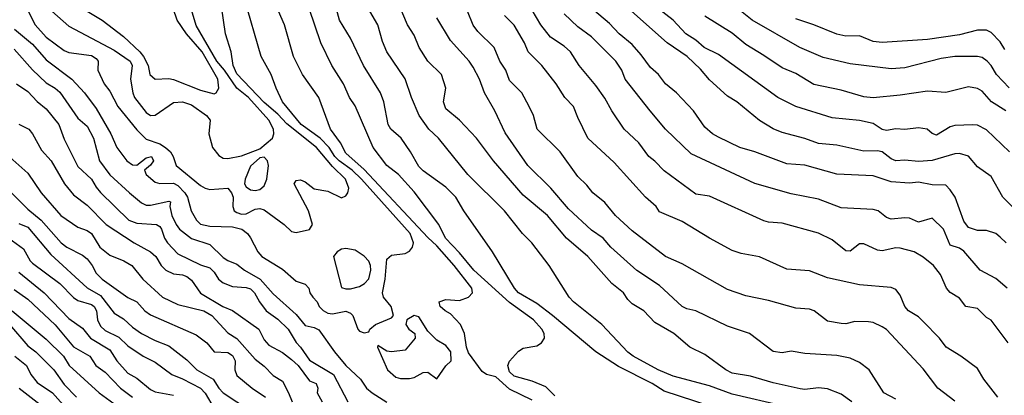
# Model space of a CAD drawing. Header units: metres. Extents: x -46681 to -43747, y -240911 to -237677.
# Tile 522 of 656: x -46399 to -46290, y -239080 to -239039. Entities that reach past the tile are written whole.
import ezdxf

# ---------------------------------------------------------------- set-up
doc = ezdxf.new("R2010")
doc.units = ezdxf.units.M
doc.layers.add('CONTOUR_INDEX', color=1, linetype='Continuous')
doc.layers.add('CONTOUR_INTER', color=3, linetype='Continuous')

msp = doc.modelspace()

# ---------------------------------------------------------------- linework, layer by layer
at = {"layer": 'CONTOUR_INDEX'}
for points, elevation in [([(-46322.51, -239081.52), (-46327.6, -239079.87), (-46328.9, -239079.02), (-46332.6, -239077.13), (-46335.1, -239075.52), (-46339.87, -239071.52), (-46341.6, -239070.21), (-46343.6, -239069.03), (-46344.06, -239068.52), (-46346.49, -239064.52), (-46349.64, -239060.02), (-46350.52, -239058.52), (-46351.6, -239057.42), (-46354.1, -239055.62), (-46354.6, -239055.13), (-46355.5, -239053.52), (-46356.53, -239052.02), (-46357.67, -239051.02), (-46357.95, -239050.52), (-46358.43, -239048.02), (-46358.81, -239047.02), (-46360.66, -239044.02), (-46362.09, -239041.02), (-46363.3, -239039.02), (-46364.13, -239036.02)], 80), ([(-46289.57, -239053.52), (-46292.1, -239051.1), (-46293.1, -239050.58), (-46293.6, -239050.55), (-46295.6, -239050.6), (-46296.1, -239050.75), (-46297.6, -239051.67), (-46298.1, -239051.49), (-46298.66, -239051.02), (-46299.6, -239050.88), (-46301.1, -239051.05), (-46302.1, -239051), (-46303.1, -239051.18), (-46303.6, -239051.04), (-46304.6, -239050.4), (-46306.1, -239050.06), (-46309.1, -239049.78), (-46313.1, -239048.52), (-46315.08, -239047.52), (-46321.6, -239042.82), (-46323.17, -239042.02), (-46324.1, -239041.21), (-46325.2, -239040.52), (-46326.6, -239039.02), (-46331.12, -239035.52)], 90), ([(-46394.99, -239038.02), (-46393.1, -239039.7), (-46388.1, -239042.32), (-46386.35, -239043.52), (-46386.13, -239044.02), (-46386.32, -239045.52), (-46386.06, -239047.02), (-46385.87, -239047.52), (-46384.6, -239049.19), (-46384.1, -239049.52), (-46383.6, -239049.49), (-46381.6, -239048.08), (-46380.6, -239048.01), (-46379.6, -239048.35), (-46377.94, -239049.52), (-46377.55, -239050.02), (-46377.68, -239051.52), (-46377.3, -239053.02), (-46376.6, -239053.93), (-46376.1, -239054.2), (-46375.6, -239054.25), (-46374.1, -239053.96), (-46372.1, -239053.19), (-46370.7, -239052.02), (-46370.54, -239051.52), (-46370.57, -239051.02), (-46371.09, -239050.02), (-46373.34, -239047.52), (-46374.6, -239046.52), (-46375.97, -239044.52), (-46376.82, -239043.52), (-46379.1, -239039.6), (-46379.72, -239037.52)], 75), ([(-46290.87, -239080.52), (-46292.39, -239078.52), (-46293.1, -239077.36), (-46294.92, -239076.02), (-46296.55, -239075.02), (-46297.27, -239074.02), (-46299.1, -239072.17), (-46299.6, -239071.69), (-46300.69, -239071.02), (-46301.1, -239070.52), (-46301.6, -239069.28), (-46302.1, -239068.67), (-46302.6, -239068.46), (-46306.1, -239068.17), (-46309.6, -239067.38), (-46311.6, -239066.61), (-46314.1, -239066.43), (-46317.1, -239065.07), (-46319.1, -239064.72), (-46320.1, -239064.36), (-46322.6, -239063.01), (-46325.6, -239061.17), (-46328.1, -239060.13), (-46328.47, -239059.52), (-46329.64, -239058.52), (-46333.1, -239054.68), (-46336, -239052.02), (-46337.1, -239049.75), (-46337.55, -239048.52), (-46338.51, -239047.52), (-46339.48, -239046.02), (-46341.05, -239044.02), (-46342.57, -239042.52), (-46342.97, -239041.52), (-46344.1, -239039.57), (-46345.16, -239038.52)], 85), ([(-46398.6, -239050.47), (-46397.5, -239051.02), (-46397.1, -239051.52), (-46396.1, -239053.34), (-46395.05, -239054.52), (-46393.58, -239057.02), (-46392.6, -239058.26), (-46391.1, -239059.39), (-46388.98, -239061.52), (-46385.91, -239063.52), (-46384.1, -239064.52), (-46383.52, -239065.02), (-46382.94, -239066.02), (-46382.44, -239066.52), (-46381.6, -239066.93), (-46380.6, -239067.05), (-46380.1, -239067.24), (-46379.6, -239067.63), (-46378.6, -239069.08), (-46376.15, -239070.52), (-46375.1, -239070.99), (-46372.19, -239073.02), (-46371.6, -239074.19), (-46371.1, -239074.79), (-46369.6, -239075.59), (-46368.6, -239076.38), (-46367.88, -239077.02), (-46366.6, -239078.72), (-46365.89, -239079.02), (-46365.71, -239079.52), (-46365.78, -239080.02), (-46365.23, -239081.02)], 80), ([(-46372.1, -239054.16), (-46373.1, -239055.1), (-46373.68, -239056.52), (-46373.77, -239057.02), (-46373.6, -239057.35), (-46373.1, -239057.68), (-46372.6, -239057.77), (-46372.1, -239057.67), (-46371.6, -239057.25), (-46371.31, -239056.52), (-46371.11, -239055.02), (-46371.25, -239054.52), (-46371.6, -239054.1), (-46372.1, -239054.16)], 75), ([(-46398.6, -239066.74), (-46395.81, -239069.02), (-46393.1, -239071.86), (-46391.6, -239072.91), (-46390.7, -239074.02), (-46388.6, -239075.32), (-46387.82, -239076.52), (-46386.6, -239077.88), (-46385.6, -239078.44), (-46384.1, -239079.68), (-46383.6, -239079.91), (-46381.6, -239080.31)], 85), ([(-46398.55, -239079.52), (-46395.6, -239081.82)], 90)]:
    msp.add_lwpolyline(points, dxfattribs=dict(at, elevation=elevation))
at = {"layer": 'CONTOUR_INTER'}
for points, elevation in [([(-46339.6, -239080.37), (-46340.6, -239079.39), (-46342.1, -239078.77), (-46344.1, -239078.21), (-46344.6, -239077.73), (-46344.8, -239077.02), (-46344.6, -239076.55), (-46343.6, -239075.44), (-46343.1, -239075.11), (-46341.6, -239074.88), (-46341.09, -239074.52), (-46340.77, -239074.02), (-46340.79, -239073.52), (-46341.06, -239073.02), (-46341.96, -239072.02), (-46344.6, -239070.08), (-46348.52, -239066.52), (-46350.1, -239064.63), (-46351.66, -239063.02), (-46352.39, -239061.52), (-46355.1, -239057.9), (-46356.81, -239056.02), (-46358.1, -239055.02), (-46359.6, -239053.05), (-46361.6, -239048.47), (-46362.21, -239047.52), (-46362.89, -239046.02), (-46364.17, -239044.02), (-46365.36, -239041.52), (-46367.89, -239034.02)], 79), ([(-46306.93, -239081.02), (-46308.1, -239080.2), (-46309.6, -239079.6), (-46310.6, -239079.49), (-46312.1, -239079.68), (-46312.6, -239079.61), (-46315.6, -239078.92), (-46318.1, -239078.2), (-46320.1, -239077.88), (-46320.79, -239077.52), (-46323.1, -239075.81), (-46324.77, -239075.02), (-46326.51, -239073.52), (-46328.6, -239072.29), (-46329.84, -239071.02), (-46331.1, -239070.26), (-46331.6, -239069.76), (-46332.06, -239069.02), (-46333.33, -239068.02), (-46335.98, -239065.02), (-46338.33, -239063.02), (-46340.44, -239060.52), (-46343.1, -239058.29), (-46346.36, -239054.52), (-46348.24, -239052.02), (-46350.1, -239050.02), (-46351.6, -239048.8), (-46351.87, -239048.02), (-46351.62, -239046.52), (-46352.08, -239045.02), (-46353.61, -239043.52), (-46354.54, -239042.02), (-46355.1, -239040.68), (-46355.84, -239039.52), (-46358.38, -239033.52)], 82), ([(-46288.31, -239060.52), (-46290.32, -239058.52), (-46291.6, -239056.22), (-46293.1, -239055.17), (-46294.1, -239053.99), (-46295.1, -239053.71), (-46295.6, -239053.75), (-46298.1, -239054.46), (-46299.6, -239054.59), (-46301.1, -239054.43), (-46302.1, -239054.52), (-46302.6, -239054.3), (-46303.6, -239053.52), (-46304.1, -239053.39), (-46305.6, -239053.45), (-46308.6, -239052.79), (-46310.6, -239052.6), (-46312.1, -239052.05), (-46314.6, -239051.39), (-46315.6, -239050.97), (-46317.1, -239050.08), (-46319.6, -239048.03), (-46320.6, -239047.39), (-46322.6, -239045.58), (-46323.6, -239044.4), (-46325.07, -239043.02), (-46327.26, -239041.52), (-46335.1, -239034.53)], 89), ([(-46399.08, -239040.02), (-46397.1, -239041.66), (-46395.6, -239043.4), (-46392.77, -239045.52), (-46391.36, -239047.02), (-46390.1, -239048.73), (-46388.47, -239051.52), (-46387.83, -239053.02), (-46386.71, -239054.52), (-46386.1, -239054.95), (-46385.6, -239054.99), (-46384.6, -239054.19), (-46384.02, -239054.02), (-46383.78, -239054.52), (-46384.1, -239055), (-46384.76, -239055.52), (-46384.59, -239056.02), (-46383.6, -239056.86), (-46383.1, -239056.99), (-46381.6, -239056.97), (-46381.1, -239057.21), (-46380.35, -239058.02), (-46380.06, -239058.52), (-46379.64, -239060.02), (-46379.04, -239061.02), (-46378.6, -239061.47), (-46377.6, -239061.68), (-46375.1, -239061.78), (-46374.06, -239062.02), (-46373.43, -239062.52), (-46373.1, -239062.97), (-46372.29, -239064.52), (-46371.88, -239065.02), (-46369.6, -239066.41), (-46368.1, -239067.74), (-46367.1, -239068.08), (-46366.69, -239068.52), (-46366.57, -239069.02), (-46366.25, -239069.52), (-46365.78, -239070.02), (-46365.55, -239070.52), (-46365.1, -239070.96), (-46364.6, -239071.26), (-46364.1, -239071.33), (-46362.6, -239071.06), (-46362.1, -239071.27), (-46361.86, -239071.52), (-46361.3, -239073.02), (-46361.1, -239073.24), (-46360.6, -239073.44), (-46360.1, -239073.34), (-46359.97, -239073.02), (-46359.34, -239072.52), (-46357.6, -239071.79), (-46357.38, -239071.52), (-46357.64, -239070.52), (-46358.46, -239069.52), (-46358.59, -239069.02), (-46358.29, -239067.52), (-46358.1, -239065.31), (-46357.6, -239064.88), (-46356.1, -239064.69), (-46355.6, -239064.43), (-46355.29, -239064.02), (-46355.18, -239063.52), (-46355.54, -239062.52), (-46360.88, -239056.52), (-46361.93, -239055.52), (-46363.35, -239054.52), (-46363.81, -239054.02), (-46364.44, -239053.02), (-46365.43, -239052.02), (-46367.53, -239050.52), (-46369.59, -239048.02), (-46370.3, -239046.52), (-46370.83, -239045.02), (-46371.92, -239043.02), (-46373.81, -239036.52)], 77), ([(-46391.07, -239038.02), (-46389.44, -239039.02), (-46387.1, -239040.83), (-46385.3, -239042.52), (-46384.89, -239043.02), (-46384.38, -239044.02), (-46384.19, -239045.02), (-46383.6, -239045.5), (-46382.1, -239045.43), (-46381.6, -239045.54), (-46378.6, -239046.74), (-46377.1, -239047.13), (-46376.88, -239047.02), (-46376.58, -239046.52), (-46376.7, -239045.52), (-46378.44, -239042.52), (-46380.16, -239040.52), (-46381.19, -239039.02), (-46382.02, -239036.52)], 74), ([(-46289.95, -239063.52), (-46290.6, -239062.89), (-46291.1, -239062.51), (-46292.1, -239062.18), (-46293.1, -239062.19), (-46294.1, -239061.84), (-46294.6, -239061.14), (-46295.57, -239058.52), (-46296.1, -239057.68), (-46296.6, -239057.2), (-46298.1, -239057.15), (-46299.6, -239056.86), (-46300.6, -239056.98), (-46302.6, -239056.8), (-46304.6, -239056.14), (-46308.6, -239055.96), (-46312.1, -239054.97), (-46314.1, -239054.84), (-46317.6, -239053.51), (-46319.24, -239053.02), (-46321.6, -239051.91), (-46322.25, -239051.52), (-46323.1, -239050.79), (-46324.36, -239049.02), (-46326.23, -239047.02), (-46327.42, -239046.02), (-46328.2, -239045.02), (-46329.1, -239044.24), (-46330.1, -239042.83), (-46331.1, -239041.7), (-46332.52, -239040.52), (-46333.6, -239039.4), (-46336.44, -239037.02)], 88), ([(-46289.6, -239046.48), (-46291.03, -239045.02), (-46291.6, -239044.01), (-46292.03, -239043.52), (-46292.6, -239043.15), (-46293.1, -239043.02), (-46295.6, -239043.01), (-46297.1, -239043.26), (-46301.1, -239044.27), (-46302.6, -239044.37), (-46307.1, -239043.83), (-46310.1, -239043.12), (-46312.64, -239042.02), (-46317.89, -239039.02), (-46320.1, -239037.25)], 92), ([(-46397.59, -239038.02), (-46396.8, -239039.52), (-46395.6, -239040.88), (-46393.6, -239042.35), (-46393.1, -239042.6), (-46390.6, -239042.91), (-46390.1, -239043.23), (-46389.88, -239043.52), (-46389.91, -239044.52), (-46389.2, -239046.02), (-46388.6, -239046.82), (-46387.72, -239048.52), (-46385.6, -239051.09), (-46384.6, -239052.12), (-46383.1, -239052.64), (-46382.45, -239053.02), (-46381.91, -239053.52), (-46381.62, -239054.02), (-46381.3, -239055.02), (-46378.6, -239057.21), (-46378.1, -239057.52), (-46377.6, -239057.66), (-46375.6, -239057.51), (-46375.21, -239058.02), (-46375.02, -239058.52), (-46375.06, -239059.52), (-46374.92, -239060.02), (-46374.6, -239060.2), (-46374.1, -239060.36), (-46373.6, -239060.33), (-46372.6, -239059.84), (-46372.1, -239059.75), (-46371.6, -239059.89), (-46369.41, -239061.52), (-46368.6, -239062.29), (-46368.1, -239062.4), (-46366.6, -239062.08), (-46366.3, -239061.52), (-46366.73, -239060.02), (-46368.31, -239057.02), (-46368.1, -239056.68), (-46367.6, -239056.61), (-46367.1, -239056.81), (-46366.1, -239057.6), (-46364.6, -239057.83), (-46363.1, -239058.57), (-46362.6, -239058.34), (-46362.41, -239058.02), (-46362.3, -239057.52), (-46362.67, -239056.52), (-46364.1, -239055.13), (-46365.85, -239053.02), (-46369.1, -239050.42), (-46370.1, -239049.37), (-46371.6, -239048.1), (-46374.6, -239044.94), (-46375.03, -239044.02), (-46375.25, -239042.52), (-46375.86, -239040.52), (-46376.3, -239037.52)], 76), ([(-46342.1, -239080.84), (-46344.6, -239079.65), (-46346.1, -239078.27), (-46347.13, -239078.02), (-46347.6, -239077.68), (-46349.1, -239075.64), (-46349.32, -239075.02), (-46349.54, -239073.52), (-46350.01, -239072.52), (-46351.1, -239071.34), (-46351.68, -239071.02), (-46352.25, -239070.52), (-46352.35, -239070.02), (-46351.6, -239069.77), (-46350.1, -239069.87), (-46349.1, -239069.52), (-46348.67, -239069.02), (-46348.75, -239068.52), (-46350.68, -239066.02), (-46352.6, -239063.85), (-46353.6, -239062.93), (-46360.6, -239055.46), (-46362.6, -239053.66), (-46363.21, -239052.52), (-46364.32, -239051.02), (-46365.58, -239047.52), (-46367.37, -239045.02), (-46368.36, -239043.02), (-46369.37, -239039.52), (-46370.04, -239038.02)], 78), ([(-46314.4, -239081.52), (-46320.1, -239080.2), (-46322.6, -239079.26), (-46326.6, -239078.21), (-46328.24, -239077.52), (-46331, -239076.02), (-46331.6, -239075.58), (-46334.44, -239072.52), (-46337.57, -239070.02), (-46338.04, -239069.52), (-46340.23, -239066.02), (-46342.15, -239063.52), (-46343.17, -239062.52), (-46345.17, -239060.02), (-46349.19, -239056.02), (-46352.43, -239052.02), (-46353.48, -239051.02), (-46354.53, -239049.52), (-46355.39, -239047.52), (-46356.1, -239045.48), (-46358.1, -239042.5), (-46358.6, -239041.36), (-46359.11, -239039.52), (-46359.97, -239038.02)], 81), ([(-46295.6, -239080.97), (-46297.47, -239079.52), (-46299.1, -239077.4), (-46303.1, -239073.07), (-46303.6, -239072.76), (-46304.6, -239072.29), (-46305.1, -239072.21), (-46306.6, -239072.2), (-46307.6, -239072.43), (-46308.1, -239072.42), (-46309.6, -239072.14), (-46311.08, -239071.02), (-46311.6, -239070.82), (-46313.1, -239070.73), (-46316.1, -239069.87), (-46318.6, -239069.35), (-46320.6, -239068.65), (-46325.6, -239065.83), (-46327.42, -239065.02), (-46331.1, -239062.22), (-46332.93, -239060.52), (-46334.1, -239059.09), (-46335.44, -239058.02), (-46336.1, -239057.19), (-46337.1, -239056.22), (-46339.03, -239053.52), (-46341.57, -239051.02), (-46341.98, -239049.52), (-46342.44, -239048.52), (-46343.26, -239047.02), (-46344.6, -239045.68), (-46345, -239044.52), (-46345.68, -239043.52), (-46346.31, -239042.02), (-46348.1, -239040.27), (-46348.6, -239039.58), (-46349.24, -239038.02)], 84), ([(-46289.72, -239074.52), (-46291.6, -239072.04), (-46292.1, -239071.74), (-46293.1, -239070.77), (-46294.4, -239070.52), (-46295.1, -239069.63), (-46296.1, -239068.99), (-46296.51, -239068.52), (-46297.18, -239067.02), (-46297.94, -239066.02), (-46299.1, -239065.09), (-46300.09, -239064.52), (-46301.6, -239064.1), (-46302.1, -239064.09), (-46303.6, -239064.41), (-46304.1, -239064.32), (-46305.6, -239063.65), (-46306.1, -239063.63), (-46307.1, -239064.43), (-46307.6, -239064.4), (-46309.1, -239063.19), (-46310.6, -239062.48), (-46314.6, -239061.37), (-46316.1, -239061.25), (-46316.6, -239061.1), (-46322.6, -239058.4), (-46324.1, -239058.19), (-46327.6, -239055.62), (-46328.6, -239054.55), (-46329.29, -239054.02), (-46330.39, -239052.52), (-46331.98, -239051.02), (-46333.34, -239049.02), (-46334.1, -239047.61), (-46335.1, -239046.2), (-46336.93, -239044.02), (-46337.9, -239042.52), (-46338.6, -239041.88), (-46340.1, -239040.89), (-46341.15, -239039.52), (-46342.1, -239037.93)], 86), ([(-46289.85, -239068.52), (-46291.1, -239067.46), (-46292.81, -239066.52), (-46294.6, -239064.45), (-46295.1, -239064.12), (-46296.1, -239063.8), (-46296.86, -239062.02), (-46298.1, -239060.8), (-46299.6, -239061.25), (-46300.6, -239060.83), (-46301.1, -239060.77), (-46302.6, -239060.93), (-46303.1, -239060.74), (-46304.04, -239060.02), (-46304.6, -239059.85), (-46308.1, -239059.69), (-46310.6, -239058.72), (-46313.6, -239058.13), (-46317.6, -239057), (-46324.6, -239053.74), (-46327.42, -239051.02), (-46329.11, -239049.02), (-46331.89, -239045.52), (-46332.24, -239044.52), (-46332.89, -239043.52), (-46335.6, -239040.87), (-46337.1, -239039.74), (-46338.6, -239038.31)], 87), ([(-46302.1, -239080.73), (-46303.41, -239080.02), (-46305.04, -239077.52), (-46306.1, -239076.71), (-46307.1, -239076.24), (-46308.6, -239075.94), (-46312.1, -239075.72), (-46313.6, -239075.44), (-46314.6, -239075.62), (-46315.6, -239075.5), (-46318.21, -239073.52), (-46320.6, -239072.69), (-46324.1, -239071.03), (-46325.1, -239070.81), (-46325.6, -239070.54), (-46328.1, -239068.24), (-46330.6, -239066.59), (-46333.45, -239064.02), (-46334.31, -239063.02), (-46335.6, -239062.15), (-46338.1, -239059.77), (-46340.05, -239057.52), (-46342.6, -239055.02), (-46345.1, -239051.42), (-46346.21, -239049.02), (-46347.36, -239047.02), (-46347.91, -239045.52), (-46348.6, -239044.2), (-46349.06, -239043.52), (-46351.1, -239041.25), (-46352.6, -239038.75)], 83), ([(-46289.97, -239049.02), (-46291.56, -239048.02), (-46292.6, -239046.84), (-46293.1, -239046.54), (-46294.1, -239046.37), (-46296.6, -239046.98), (-46298.6, -239046.83), (-46301.6, -239047.29), (-46304.6, -239047.58), (-46305.6, -239047.47), (-46308.1, -239046.71), (-46311.1, -239046.09), (-46313.1, -239044.9), (-46314.6, -239044.28), (-46316.6, -239042.9), (-46318.6, -239041.71), (-46320.1, -239040.44), (-46323.1, -239038.57)], 91), ([(-46290.1, -239042.27), (-46290.6, -239041.4), (-46291.6, -239040.37), (-46292.1, -239040.14), (-46293.1, -239040.12), (-46295.1, -239040.64), (-46298.6, -239041.15), (-46303.6, -239041.48), (-46304.6, -239041.36), (-46306.1, -239040.74), (-46307.6, -239040.77), (-46308.6, -239040.57), (-46311.1, -239039.54), (-46313.1, -239038.88)], 93), ([(-46399.1, -239042.21), (-46397.1, -239044.48), (-46395.6, -239045.92), (-46394.6, -239046.5), (-46394.1, -239046.95), (-46392.1, -239049.82), (-46391.1, -239050.7), (-46390.4, -239052.02), (-46389.72, -239054.52), (-46388.6, -239056.04), (-46386.44, -239058.02), (-46385.1, -239059.13), (-46384.6, -239059.38), (-46384.1, -239059.38), (-46382.1, -239058.94), (-46381.9, -239059.02), (-46381.97, -239059.52), (-46381.76, -239060.52), (-46381.3, -239061.52), (-46380.92, -239062.02), (-46379.6, -239063.05), (-46377.6, -239063.7), (-46376.1, -239065.15), (-46375.6, -239065.49), (-46374.6, -239065.87), (-46373.76, -239066.52), (-46372.04, -239067.52), (-46370.6, -239069.15), (-46368.1, -239071.4), (-46367.1, -239072.61), (-46366.1, -239072.83), (-46365.6, -239073.09), (-46363.87, -239075.52), (-46362.62, -239077.02), (-46361.02, -239078.52), (-46360.36, -239079.52), (-46359.72, -239080.02), (-46358.1, -239081.05)], 78), ([(-46398.86, -239046.02), (-46397.6, -239046.89), (-46396.6, -239047.97), (-46395.6, -239048.77), (-46394.22, -239050.52), (-46393.6, -239052.12), (-46392.1, -239055.13), (-46390.61, -239056.52), (-46390.1, -239057.42), (-46389.6, -239057.98), (-46386.51, -239061.02), (-46385.6, -239061.35), (-46383.44, -239061.52), (-46383.1, -239061.73), (-46382.91, -239062.02), (-46382.56, -239063.02), (-46382.25, -239063.52), (-46381.1, -239064.74), (-46378.6, -239065.95), (-46377.6, -239066.27), (-46377.1, -239066.76), (-46376.63, -239067.52), (-46376.1, -239067.94), (-46375.1, -239068.32), (-46373.6, -239068.43), (-46373.1, -239068.58), (-46372.68, -239069.02), (-46372.12, -239070.02), (-46371.37, -239071.02), (-46370.1, -239071.94), (-46368.96, -239073.02), (-46368.1, -239074.49), (-46367.59, -239075.02), (-46366.6, -239076.44), (-46363.97, -239078.02), (-46362.38, -239081.02)], 79), ([(-46400.26, -239053.52), (-46397.6, -239055.88), (-46396.16, -239058.02), (-46393.97, -239060.52), (-46392.1, -239061.82), (-46391.1, -239062.16), (-46390.6, -239062.49), (-46389.69, -239064.02), (-46388.6, -239064.9), (-46387.05, -239065.52), (-46386.18, -239066.02), (-46384.95, -239067.52), (-46382.78, -239069.52), (-46381.1, -239070.32), (-46378.24, -239071.02), (-46377.37, -239071.52), (-46375.6, -239073.42), (-46374.6, -239074.05), (-46372.6, -239076.33), (-46371.6, -239077.11), (-46370.6, -239078.12), (-46369.6, -239078.74), (-46368.91, -239080.02), (-46368.54, -239081.02)], 81), ([(-46399.93, -239057.52), (-46397.6, -239059.84), (-46396.14, -239061.02), (-46393.96, -239063.52), (-46393.31, -239064.02), (-46391.6, -239064.9), (-46391.1, -239065.29), (-46390.54, -239066.02), (-46390.1, -239066.87), (-46389.44, -239067.52), (-46386.6, -239069.55), (-46385.6, -239070.03), (-46384.74, -239071.02), (-46384.1, -239071.45), (-46379.1, -239073.67), (-46377.91, -239074.52), (-46377.1, -239075.53), (-46375.6, -239075.6), (-46375.1, -239075.94), (-46374.81, -239076.52), (-46374.85, -239077.52), (-46374.6, -239078.13), (-46372.92, -239079.52), (-46371.47, -239080.52)], 82), ([(-46398.6, -239061.4), (-46397.6, -239061.8), (-46395.1, -239064.81), (-46391.1, -239068.5), (-46389.6, -239069.32), (-46388.1, -239071.28), (-46387.1, -239071.89), (-46386.1, -239072.82), (-46385.1, -239073.51), (-46383.6, -239074.27), (-46382.1, -239074.85), (-46380.1, -239076.42), (-46379.02, -239077.52), (-46377.2, -239078.52), (-46376.58, -239079.52), (-46376.1, -239080.05), (-46371.6, -239083)], 83), ([(-46400.1, -239062.72), (-46398.1, -239064.18), (-46397.35, -239065.52), (-46397.1, -239065.76), (-46394.1, -239067.99), (-46392.6, -239069.54), (-46392.1, -239069.86), (-46390.6, -239070.31), (-46390.31, -239070.52), (-46390.06, -239071.02), (-46389.94, -239072.02), (-46389.6, -239072.69), (-46389.1, -239073.19), (-46387.6, -239073.92), (-46386.6, -239074.87), (-46384.93, -239076.02), (-46383.6, -239076.66), (-46381.75, -239078.02), (-46380.6, -239078.48), (-46378.6, -239079.51), (-46378.1, -239080.07), (-46377.1, -239081.75)], 84), ([(-46363.1, -239064.24), (-46363.57, -239064.52), (-46363.99, -239065.02), (-46363.1, -239068.44), (-46362.6, -239068.6), (-46362.1, -239068.59), (-46361.1, -239068.35), (-46360.57, -239068.02), (-46360.1, -239067.51), (-46359.85, -239066.52), (-46359.89, -239066.02), (-46360.1, -239065.56), (-46360.6, -239065), (-46361.6, -239064.35), (-46362.6, -239064.14), (-46363.1, -239064.24)], 76), ([(-46399.1, -239068.65), (-46397.6, -239069.73), (-46394.6, -239072.57), (-46392.6, -239074.97), (-46390.8, -239076.02), (-46390.12, -239077.02), (-46389.1, -239077.76), (-46387.4, -239079.52), (-46386.08, -239080.52)], 86), ([(-46399.32, -239071.02), (-46395.6, -239074.14), (-46393.69, -239076.02), (-46393.05, -239077.02), (-46389.77, -239080.02), (-46387.74, -239081.52)], 87), ([(-46355.1, -239071.51), (-46355.92, -239072.02), (-46356.03, -239072.52), (-46355.7, -239073.02), (-46355.04, -239073.52), (-46355, -239074.02), (-46356.1, -239075.36), (-46357.6, -239075.53), (-46358.1, -239075.44), (-46359.1, -239074.84), (-46359.15, -239075.02), (-46358.05, -239077.52), (-46357.1, -239078.32), (-46356.6, -239078.47), (-46355.6, -239078.45), (-46355.1, -239078.36), (-46354.1, -239077.8), (-46353.6, -239077.76), (-46352.6, -239078.49), (-46351.6, -239077.07), (-46351.02, -239076.52), (-46351.05, -239075.52), (-46351.6, -239074.84), (-46352.6, -239074.23), (-46353.6, -239073.25), (-46354.6, -239071.68), (-46355.1, -239071.51)], 77), ([(-46399.63, -239072.52), (-46397.6, -239074.85), (-46396.75, -239075.52), (-46394.76, -239077.52), (-46393.6, -239079.12), (-46392.27, -239080.52)], 88), ([(-46399.03, -239076.02), (-46397.77, -239077.02), (-46397.27, -239078.02), (-46396.6, -239078.89), (-46394.91, -239080.02), (-46393.15, -239082.02)], 89)]:
    msp.add_lwpolyline(points, dxfattribs=dict(at, elevation=elevation))

doc.saveas('drawing.dxf')
